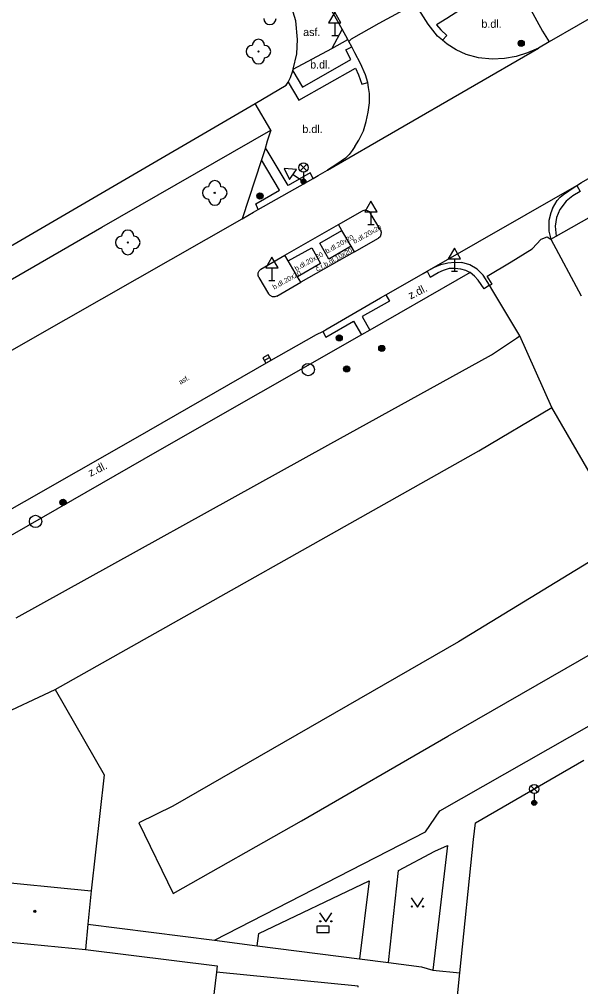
# Model space of a CAD drawing. Extents: x -595546 to -593986, y -1160845 to -1159202.
# Drawn here: x -594095.2 to -594049.6, y -1159973.7 to -1159895.1 of the extents above; entities that cross this region are included whole.
import ezdxf

# ---------------------------------------------------------------- set-up
doc = ezdxf.new("R2010")
doc.units = 0
for name, color, linetype in [('Level 22', 7, 'Continuous'), ('Level 24', 7, 'Continuous'), ('Level 25', 7, 'Continuous'), ('Level 27', 7, 'Continuous'), ('Level 33', 7, 'Continuous'), ('Level 34', 7, 'Continuous'), ('Level 36', 7, 'Continuous'), ('Level 39', 7, 'Continuous'), ('Specificka linie pasportu komunikaci', 7, 'Continuous'), ('TM - budovy zdene_ betonove - VP', 7, 'Continuous'), ('TM - chodniky - VP', 7, 'Continuous'), ('TM - komunikace - VP', 7, 'Continuous'), ('TM - letecke snimky - pomocna linie', 7, 'Continuous'), ('TM - popis povrchu', 7, 'Continuous'), ('TM - rozhrani mezi zpev. plochami mezi sebou - VP', 7, 'Continuous'), ('TM - rozhrani ploch obecne - VP', 7, 'Continuous')]:
    doc.layers.add(name, color=color, linetype=linetype)

msp = doc.modelspace()

# ---------------------------------------------------------------- linework, layer by layer
at = {"layer": 'Level 22'}
for centre in [(-594075.81, -1159897.75), (-594079.36, -1159909.23), (-594086.42, -1159913.26)]:
    msp.add_circle(centre, 0.05, dxfattribs=at)
for centre, start, end in [((-594074.88, -1159895.06), 180, 0), ((-594076.31, -1159897.75), 90, 270), ((-594075.81, -1159897.25), 0, 180), ((-594075.31, -1159897.75), 270, 90), ((-594075.81, -1159898.25), 180, 0), ((-594079.36, -1159908.73), 0, 180), ((-594079.86, -1159909.23), 90, 270), ((-594078.86, -1159909.23), 270, 90), ((-594079.36, -1159909.73), 180, 0), ((-594086.42, -1159912.76), 0, 180), ((-594086.92, -1159913.26), 90, 270), ((-594085.92, -1159913.26), 270, 90), ((-594086.42, -1159913.76), 180, 0)]:
    msp.add_arc(centre, 0.5, start, end, dxfattribs=at)
at = {"layer": 'Level 24'}
msp.add_lwpolyline([(-594071.067, -1159969.318), (-594070.067, -1159969.318), (-594070.067, -1159968.818), (-594071.067, -1159968.818)], close=True, dxfattribs=at)
at = {"layer": 'Level 25'}
for centre, radius in [((-594054.47, -1159897.08), 0.25), ((-594054.47, -1159897.08), 0.2), ((-594054.47, -1159897.08), 0.15), ((-594054.47, -1159897.08), 0.1), ((-594054.47, -1159897.08), 0.05), ((-594075.69, -1159909.48), 0.25), ((-594075.69, -1159909.48), 0.2), ((-594075.69, -1159909.48), 0.15), ((-594075.69, -1159909.48), 0.1), ((-594075.69, -1159909.48), 0.05), ((-594069.25, -1159921.01), 0.25), ((-594069.25, -1159921.01), 0.2), ((-594069.25, -1159921.01), 0.15), ((-594069.25, -1159921.01), 0.1), ((-594069.25, -1159921.01), 0.05), ((-594065.79, -1159921.87), 0.25), ((-594065.79, -1159921.87), 0.2), ((-594065.79, -1159921.87), 0.15), ((-594065.79, -1159921.87), 0.1), ((-594065.79, -1159921.87), 0.05), ((-594068.64, -1159923.53), 0.25), ((-594068.64, -1159923.53), 0.2), ((-594068.64, -1159923.53), 0.15), ((-594068.64, -1159923.53), 0.1), ((-594068.64, -1159923.53), 0.05), ((-594091.68, -1159934.36), 0.25), ((-594091.68, -1159934.36), 0.2), ((-594091.68, -1159934.36), 0.15), ((-594091.68, -1159934.36), 0.1), ((-594091.68, -1159934.36), 0.05)]:
    msp.add_circle(centre, radius, dxfattribs=at)
at = {"layer": 'Level 27'}
msp.add_line((-594075.34, -1159922.85), (-594074.9, -1159922.61), dxfattribs=at)
msp.add_lwpolyline([(-594075.22, -1159923.069), (-594074.781, -1159922.83), (-594075.02, -1159922.391), (-594075.459, -1159922.63)], close=True, dxfattribs=at)
for centre in [(-594071.76, -1159923.59), (-594093.91, -1159935.92)]:
    msp.add_circle(centre, 0.5, dxfattribs=at)
at = {"layer": 'Level 33'}
for p, q in [((-594072.415, -1159907.44), (-594071.885, -1159906.91)), ((-594072.415, -1159906.91), (-594071.885, -1159907.44)), ((-594072.15, -1159907.55), (-594072.15, -1159908.3)), ((-594053.675, -1159957.93), (-594053.145, -1159957.4)), ((-594053.675, -1159957.4), (-594053.145, -1159957.93)), ((-594053.41, -1159958.04), (-594053.41, -1159958.79))]:
    msp.add_line(p, q, dxfattribs=at)
for centre, radius in [((-594072.15, -1159907.175), 0.375), ((-594072.15, -1159908.3), 0.2), ((-594072.15, -1159908.3), 0.145), ((-594072.15, -1159908.3), 0.0876), ((-594053.41, -1159957.665), 0.375), ((-594053.41, -1159958.79), 0.2), ((-594053.41, -1159958.79), 0.145), ((-594053.41, -1159958.79), 0.0876)]:
    msp.add_circle(centre, radius, dxfattribs=at)
at = {"layer": 'Level 34'}
for p, q in [((-594069.61, -1159895.422), (-594069.61, -1159896.44)), ((-594069.86, -1159896.44), (-594069.36, -1159896.44)), ((-594073, -1159907.739), (-594072.15, -1159908.3)), ((-594072.288, -1159908.509), (-594072.012, -1159908.091)), ((-594066.67, -1159910.782), (-594066.67, -1159911.8)), ((-594066.92, -1159911.8), (-594066.42, -1159911.8)), ((-594059.89, -1159914.582), (-594059.89, -1159915.6)), ((-594074.72, -1159915.322), (-594074.72, -1159916.34)), ((-594060.14, -1159915.6), (-594059.64, -1159915.6)), ((-594074.97, -1159916.34), (-594074.47, -1159916.34))]:
    msp.add_line(p, q, dxfattribs=at)
for points in [[(-594070.11, -1159895.422), (-594069.11, -1159895.422), (-594069.61, -1159894.556)], [(-594073.275, -1159908.157), (-594072.724, -1159907.322), (-594073.723, -1159907.263)], [(-594067.17, -1159910.782), (-594066.17, -1159910.782), (-594066.67, -1159909.916)], [(-594060.39, -1159914.582), (-594059.39, -1159914.582), (-594059.89, -1159913.716)], [(-594075.22, -1159915.322), (-594074.22, -1159915.322), (-594074.72, -1159914.456)]]:
    msp.add_lwpolyline(points, close=True, dxfattribs=at)
at = {"layer": 'Level 36'}
for points in [[(-594063.4, -1159966.51), (-594062.9, -1159967.26), (-594062.4, -1159966.51)], [(-594070.84, -1159967.71), (-594070.34, -1159968.46), (-594069.84, -1159967.71)]]:
    msp.add_lwpolyline(points, dxfattribs=at)
for centre in [(-594063.35, -1159967.21), (-594062.451, -1159967.21), (-594070.79, -1159968.41), (-594069.891, -1159968.41)]:
    msp.add_circle(centre, 0.05, dxfattribs=at)
at = {"layer": 'Level 39'}
for radius in [0.09, 0.0398]:
    msp.add_circle((-594093.97, -1159967.6), radius, dxfattribs=at)
at = {"layer": 'Specificka linie pasportu komunikaci'}
for points in [[(-594068.47, -1159896.92), (-594068.24, -1159896.72), (-594066, -1159895.44), (-594063.35, -1159894.01), (-594063.25, -1159894.21), (-594062.96, -1159894.07)], [(-594070.2, -1159907.38), (-594053.07, -1159897.48)], [(-594074.8, -1159904.13), (-594076.09, -1159901.97)], [(-594062.11, -1159915.6), (-594049.95, -1159908.64)], [(-594079.38, -1159969.95), (-594075.91, -1159970.4)], [(-594067.59, -1159971.47), (-594065.24, -1159971.77)], [(-594061.64, -1159972.38), (-594059.45, -1159972.59)]]:
    msp.add_lwpolyline(points, dxfattribs=at)
at = {"layer": 'TM - budovy zdene_ betonove - VP'}
for points in [[(-594098.18, -1159965.08), (-594089.41, -1159965.93)], [(-594089.41, -1159965.93), (-594089.67, -1159968.64)], [(-594089.67, -1159968.64), (-594089.87, -1159970.7)], [(-594098.76, -1159969.84), (-594089.87, -1159970.7)], [(-594089.87, -1159970.7), (-594079.16, -1159972.03)], [(-594079.16, -1159972.03), (-594079.21, -1159972.55)], [(-594079.21, -1159972.55), (-594080.64, -1159984.42)]]:
    msp.add_lwpolyline(points, dxfattribs=at)
at = {"layer": 'TM - chodniky - VP'}
for points in [[(-594072.99, -1159899.17), (-594072.7, -1159897.94), (-594072.64, -1159896.78), (-594072.78, -1159895.26), (-594073.18, -1159893.93), (-594074.68, -1159890.97)], [(-594054.3, -1159893.26), (-594053.82, -1159894.11), (-594052.75, -1159896.08), (-594052.21, -1159896.97)], [(-594073.39, -1159900.24), (-594073.21, -1159899.87), (-594073.03, -1159899.32)], [(-594073.03, -1159899.32), (-594072.99, -1159899.17)], [(-594076.09, -1159901.97), (-594073.55, -1159900.49), (-594073.39, -1159900.24)], [(-594051.63, -1159912.76), (-594031.01, -1159901.07)], [(-594102.15, -1159917.15), (-594076.09, -1159901.97)], [(-594123.96, -1159937.27), (-594126.06, -1159933.71), (-594088.53, -1159912.02), (-594074.8, -1159904.13)], [(-594074.8, -1159904.13), (-594075.1, -1159905.03), (-594075.29, -1159905.74)], [(-594075.29, -1159905.74), (-594075.56, -1159906.54)], [(-594075.56, -1159906.54), (-594077.14, -1159911.34)], [(-594068, -1159914.03), (-594068.29, -1159913.56), (-594069.04, -1159912.28), (-594069.31, -1159911.8)], [(-594052.07, -1159912.99), (-594051.63, -1159912.76)], [(-594072.37, -1159916.49), (-594072.64, -1159916.04), (-594073.39, -1159914.75), (-594073.67, -1159914.29)], [(-594058.62, -1159915.71), (-594059.7, -1159916.33), (-594066.76, -1159920.38)], [(-594057.03, -1159916.74), (-594057.47, -1159917.04), (-594057.97, -1159916.33), (-594058.27, -1159915.99), (-594058.62, -1159915.71)], [(-594067.44, -1159920.76), (-594083.85, -1159930.13), (-594096.92, -1159937.63), (-594098.43, -1159938.68), (-594098.47, -1159938.61)], [(-594070.17, -1159929.74), (-594056.88, -1159922.39), (-594054.86, -1159921.03)], [(-594066.76, -1159920.38), (-594067.44, -1159920.76)], [(-594054.86, -1159921.03), (-594054.58, -1159920.84)], [(-594092.31, -1159949.57), (-594057.92, -1159930.18), (-594051.98, -1159926.67)], [(-594095.49, -1159943.75), (-594070.17, -1159929.74)], [(-594045.82, -1159937.3), (-594059.56, -1159945.71), (-594082.77, -1159959.06), (-594085.52, -1159960.41), (-594082.74, -1159966.16), (-594072.32, -1159960.26), (-594060.44, -1159953.36), (-594042.48, -1159943.06)], [(-594061.07, -1159959.43), (-594039.96, -1159947.41)], [(-594107.17, -1159966.57), (-594106.35, -1159962.27), (-594105.34, -1159959.64), (-594104.04, -1159957.51), (-594100.99, -1159954.44), (-594097.2, -1159951.84), (-594092.31, -1159949.57)], [(-594058.18, -1159960.42), (-594049.37, -1159955.31)], [(-594062.24, -1159961.13), (-594061.07, -1159959.43)], [(-594058.33, -1159961.77), (-594058.18, -1159960.42)], [(-594079.38, -1159969.95), (-594062.24, -1159961.13)], [(-594059.45, -1159972.59), (-594058.33, -1159961.77)], [(-594060.45, -1159962.25), (-594061.64, -1159972.38)], [(-594061.47, -1159962.7), (-594060.45, -1159962.25)], [(-594064.44, -1159964.27), (-594061.47, -1159962.7)], [(-594065.24, -1159971.77), (-594064.44, -1159964.27)], [(-594075.78, -1159969.4), (-594066.83, -1159965.12)], [(-594066.83, -1159965.12), (-594067.59, -1159971.47)], [(-594089.67, -1159968.64), (-594079.38, -1159969.95)], [(-594075.91, -1159970.4), (-594075.78, -1159969.4)], [(-594075.91, -1159970.4), (-594067.59, -1159971.47)], [(-594065.24, -1159971.77), (-594062.57, -1159972.11)], [(-594062.57, -1159972.11), (-594061.64, -1159972.38)], [(-594067.71, -1159973.69), (-594079.21, -1159972.55)], [(-594060.48, -1159982.8), (-594059.45, -1159972.59)], [(-594067.72, -1159973.75), (-594067.71, -1159973.69)]]:
    msp.add_lwpolyline(points, dxfattribs=at)
at = {"layer": 'TM - komunikace - VP'}
for points in [[(-593990.841, -1159861.625), (-593991.4, -1159861.99), (-593991.5, -1159862.06), (-593992.31, -1159862.54), (-593992.39, -1159862.58), (-594001.62, -1159867.87), (-594004.01, -1159869.24), (-594010.84, -1159873.16), (-594029.02, -1159883.63), (-594047.48, -1159894.24), (-594052.21, -1159896.97)], [(-594050.41, -1159908.94), (-594049.95, -1159908.64), (-594049.58, -1159908.4), (-594041.77, -1159903.91), (-594023.9, -1159893.69), (-594013.17, -1159887.52), (-594005.45, -1159883.09), (-593992.17, -1159875.5), (-593991.5, -1159875.1)], [(-594069.01, -1159895.93), (-594073.61, -1159887.75)], [(-594060.87, -1159896.83), (-594061.27, -1159896.5), (-594062.03, -1159895.52), (-594062.79, -1159894.33)], [(-594068.55, -1159896.78), (-594069.01, -1159895.93)], [(-594068.47, -1159896.92), (-594068.55, -1159896.78)], [(-594068.22, -1159897.37), (-594068.47, -1159896.92)], [(-594066.92, -1159900.26), (-594067.11, -1159899.64), (-594067.52, -1159898.73), (-594067.99, -1159897.84), (-594068.22, -1159897.37)], [(-594055.82, -1159898.31), (-594056.82, -1159898.36), (-594057.94, -1159898.25), (-594058.93, -1159897.98), (-594059.74, -1159897.62), (-594060.47, -1159897.16), (-594060.87, -1159896.83)], [(-594052.21, -1159896.97), (-594053.07, -1159897.48), (-594053.95, -1159897.86), (-594054.87, -1159898.14), (-594055.82, -1159898.31)], [(-594067.07, -1159903.44), (-594066.89, -1159902.67), (-594066.8, -1159901.92), (-594066.79, -1159901.16), (-594066.86, -1159900.66), (-594066.92, -1159900.26)], [(-594067.65, -1159904.95), (-594067.28, -1159904.19), (-594067.07, -1159903.44)], [(-594067.97, -1159905.46), (-594067.65, -1159904.95)], [(-594067.97, -1159905.46), (-594068.19, -1159905.8), (-594068.45, -1159906.12), (-594068.73, -1159906.41)], [(-594068.73, -1159906.41), (-594069.45, -1159906.91), (-594070.2, -1159907.38)], [(-594070.96, -1159907.82), (-594070.2, -1159907.38)], [(-594146.32, -1159950.86), (-594127.22, -1159939.93), (-594123.61, -1159937.87), (-594108.95, -1159929.49), (-594091.44, -1159919.49), (-594077.14, -1159911.34), (-594076.2, -1159910.8), (-594075.82, -1159910.58), (-594071.37, -1159908.05), (-594070.96, -1159907.82)], [(-594051.31, -1159909.58), (-594051.02, -1159909.35), (-594050.72, -1159909.14)], [(-594050.72, -1159909.14), (-594050.41, -1159908.94)], [(-594051.92, -1159910.5), (-594051.75, -1159910.17), (-594051.55, -1159909.86), (-594051.31, -1159909.58)], [(-594075.62, -1159915.42), (-594073.67, -1159914.29), (-594069.31, -1159911.8), (-594067.37, -1159910.68)], [(-594067.37, -1159910.68), (-594067.18, -1159910.62), (-594066.99, -1159910.65), (-594066.82, -1159910.74), (-594066.7, -1159910.9)], [(-594051.92, -1159910.5), (-594052.05, -1159910.84)], [(-594065.91, -1159912.24), (-594066.7, -1159910.9)], [(-594052.05, -1159910.84), (-594052.22, -1159911.47), (-594052.23, -1159912.33), (-594052.07, -1159912.99)], [(-594065.91, -1159912.24), (-594065.85, -1159912.42), (-594065.86, -1159912.61)], [(-594068, -1159914.03), (-594066.07, -1159912.92)], [(-594065.86, -1159912.61), (-594065.93, -1159912.79), (-594066.07, -1159912.92)], [(-594052.07, -1159912.99), (-594049.61, -1159917.6)], [(-594068, -1159914.03), (-594072.37, -1159916.49)], [(-594140.64, -1159960.49), (-594138.56, -1159959.24), (-594121.64, -1159949.61), (-594103.7, -1159939.35), (-594099.44, -1159936.93), (-594085.79, -1159929.15), (-594074.97, -1159922.93), (-594071.09, -1159920.75), (-594070.59, -1159920.48), (-594070.24, -1159920.29), (-594065.9, -1159917.77), (-594065.47, -1159917.52), (-594065.02, -1159917.27), (-594062.43, -1159915.78), (-594062.11, -1159915.6), (-594061.52, -1159915.28)], [(-594075.77, -1159916.11), (-594075.83, -1159915.93), (-594075.82, -1159915.74), (-594075.75, -1159915.56), (-594075.62, -1159915.42)], [(-594061.52, -1159915.28), (-594060.99, -1159915.06), (-594060.44, -1159914.92), (-594059.87, -1159914.86), (-594059.3, -1159914.89)], [(-594057.57, -1159915.92), (-594058.04, -1159915.44), (-594058.63, -1159915.09), (-594059.3, -1159914.89)], [(-594075.77, -1159916.11), (-594074.98, -1159917.44)], [(-594057.03, -1159916.74), (-594057.57, -1159915.92)], [(-594074.31, -1159917.63), (-594072.37, -1159916.49)], [(-594056.77, -1159917.18), (-594057.03, -1159916.74)], [(-594074.31, -1159917.63), (-594074.49, -1159917.69), (-594074.68, -1159917.67), (-594074.85, -1159917.58), (-594074.98, -1159917.44)], [(-594054.58, -1159920.84), (-594056.77, -1159917.18)], [(-594051.98, -1159926.67), (-594054.58, -1159920.84)], [(-594045.82, -1159937.3), (-594051.98, -1159926.67)]]:
    msp.add_lwpolyline(points, dxfattribs=at)
at = {"layer": 'TM - letecke snimky - pomocna linie'}
msp.add_lwpolyline([(-594092.31, -1159949.57), (-594088.35, -1159956.5), (-594089.41, -1159965.93)], dxfattribs=at)
at = {"layer": 'TM - rozhrani mezi zpev. plochami mezi sebou - VP'}
for points in [[(-594068.29, -1159913.56), (-594070.09, -1159914.61), (-594070.83, -1159913.31), (-594069.04, -1159912.28)], [(-594073.39, -1159914.75), (-594071.48, -1159913.7), (-594070.78, -1159914.98), (-594072.64, -1159916.04)]]:
    msp.add_lwpolyline(points, dxfattribs=at)
at = {"layer": 'TM - rozhrani ploch obecne - VP'}
for points in [[(-594059.12, -1159891.69), (-594058.02, -1159893.43), (-594060.5, -1159895.06), (-594061.34, -1159895.57), (-594060.99, -1159895.98), (-594060.51, -1159896.45), (-594060.87, -1159896.83)], [(-594069.01, -1159895.93), (-594069.86, -1159897.5)], [(-594073.03, -1159899.32), (-594072.22, -1159900.64), (-594068.3, -1159898.39), (-594068.71, -1159897.6), (-594068.22, -1159897.37)], [(-594069.86, -1159897.5), (-594068.55, -1159896.78)], [(-594072.99, -1159899.17), (-594069.86, -1159897.5)], [(-594073.39, -1159900.24), (-594072.53, -1159901.7), (-594067.94, -1159899.11), (-594067.68, -1159899.64), (-594067.42, -1159900.39), (-594066.92, -1159900.26)], [(-594071.37, -1159908.05), (-594071.62, -1159907.61), (-594073.39, -1159908.62), (-594075.18, -1159905.64), (-594075.29, -1159905.74)], [(-594075.82, -1159910.58), (-594076.02, -1159910.12), (-594074.11, -1159909.02), (-594075.56, -1159906.54)], [(-594049.95, -1159908.64), (-594049.67, -1159909.13), (-594050.27, -1159909.48), (-594050.81, -1159909.91), (-594051.33, -1159910.59), (-594051.6, -1159911.23), (-594051.71, -1159911.93), (-594051.63, -1159912.76)], [(-594057.03, -1159916.74), (-594056.84, -1159916.64), (-594057.23, -1159916.01), (-594055.27, -1159914.82), (-594053.57, -1159913.79), (-594052.86, -1159912.99), (-594052.35, -1159912.81), (-594052.07, -1159912.99)], [(-594062.11, -1159915.6), (-594061.85, -1159916.08), (-594061.21, -1159915.71), (-594060.79, -1159915.5), (-594060.3, -1159915.36), (-594059.82, -1159915.34), (-594059.39, -1159915.39), (-594059, -1159915.51), (-594058.62, -1159915.71)], [(-594065.47, -1159917.52), (-594065.17, -1159918.03), (-594067.39, -1159919.28), (-594066.76, -1159920.38)], [(-594070.59, -1159920.48), (-594070.34, -1159920.96), (-594068.08, -1159919.66), (-594067.44, -1159920.76)]]:
    msp.add_lwpolyline(points, dxfattribs=at)

# ---------------------------------------------------------------- texts
at = {"layer": 'TM - popis povrchu'}
for s, p in [('asf.', (-594072.18, -1159896.49)), ('b.dl.', (-594057.7, -1159895.82)), ('b.dl.', (-594071.61, -1159899.13)), ('b.dl.', (-594072.24, -1159904.37))]:
    msp.add_text(s, height=0.65, dxfattribs=at).set_placement(p)
for s, height, rotation, p in [('b.dl.20x20', 0.4, 28.95, (-594068, -1159913.38)), ('b.dl.20x20', 0.4, 28.95, (-594070.25, -1159914.18)), ('č.r.b.dl.10x20', 0.4, 29.42568, (-594071.03, -1159915.64)), ('b.dl.20x20', 0.4, 28.95, (-594072.74, -1159915.59)), ('b.dl.20x20', 0.4, 28.95, (-594074.53, -1159917.09)), ('z.dl.', 0.65, 26.3, (-594063.45, -1159917.89)), ('asf.', 0.4, 31.21434, (-594082.14, -1159924.82)), ('z.dl.', 0.65, 26.3, (-594089.45, -1159932.31))]:
    msp.add_text(s, height=height, rotation=rotation, dxfattribs=at).set_placement(p)

doc.saveas('drawing.dxf')
